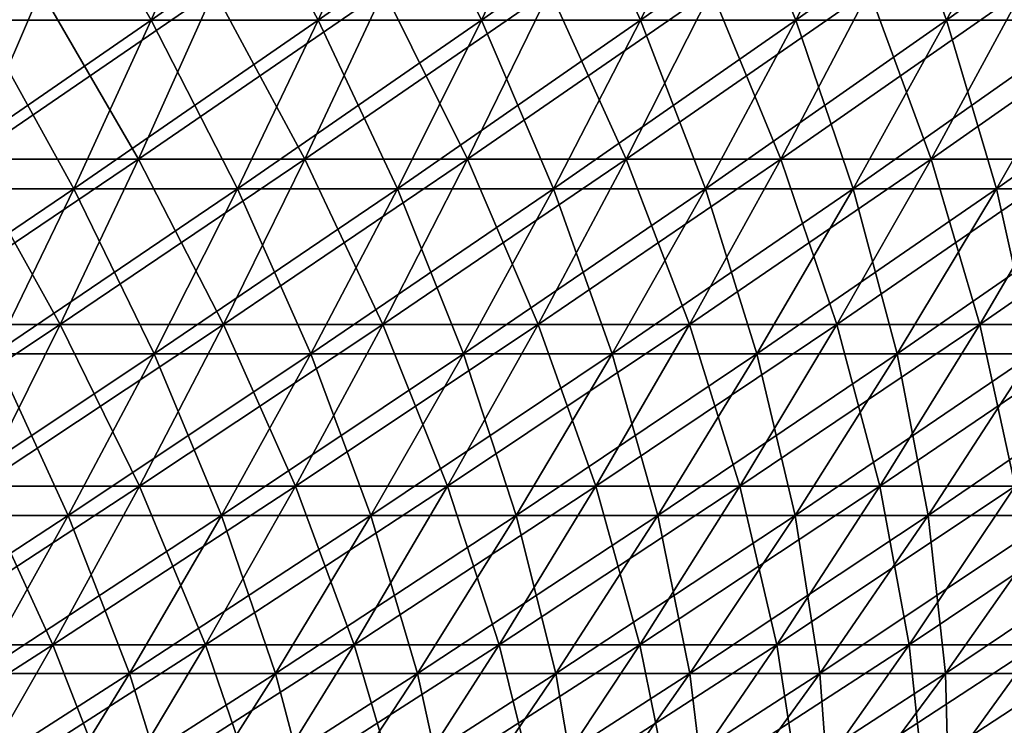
# Model space of a CAD drawing. Header units: millimetres. Extents: x -250 to 250, y 3898 to 4150.
# Tile 464 of 558: x 109 to 138, y 3978 to 3998. Entities that reach past the tile are written whole.
import ezdxf

# ---------------------------------------------------------------- set-up
doc = ezdxf.new("R2010")
doc.units = ezdxf.units.MM
doc.header["$LTSCALE"] = 5.599365
for name, color, linetype in [('2', 7, 'CONTINUOUS'), ('3', 7, 'CONTINUOUS'), ('4', 7, 'CONTINUOUS'), ('5', 7, 'CONTINUOUS')]:
    doc.layers.add(name, color=color, linetype=linetype)

msp = doc.modelspace()

# ---------------------------------------------------------------- linework, layer by layer
at = {"layer": '2', "color": 251, "linetype": 'Continuous', "true_color": 0x504f50}
for points in [[(107.948, 3994.092, -162.91), (102.88, 3994.092, -166.158), (110.062, 3999.014, -166.101), (107.948, 3994.092, -162.91)], [(110.062, 3999.014, -166.101), (102.88, 3994.092, -166.158), (104.895, 3999.014, -169.412), (110.062, 3999.014, -166.101)], [(112.914, 3994.092, -159.509), (107.948, 3994.092, -162.91), (115.125, 3999.014, -162.633), (112.914, 3994.092, -159.509)], [(115.125, 3999.014, -162.633), (107.948, 3994.092, -162.91), (110.062, 3999.014, -166.101), (115.125, 3999.014, -162.633)], [(117.773, 3994.092, -155.956), (112.914, 3994.092, -159.509), (120.079, 3999.014, -159.01), (117.773, 3994.092, -155.956)], [(120.079, 3999.014, -159.01), (112.914, 3994.092, -159.509), (115.125, 3999.014, -162.633), (120.079, 3999.014, -159.01)], [(122.519, 3994.092, -152.255), (117.773, 3994.092, -155.956), (124.919, 3999.014, -155.237), (122.519, 3994.092, -152.255)], [(124.919, 3999.014, -155.237), (117.773, 3994.092, -155.956), (120.079, 3999.014, -159.01), (124.919, 3999.014, -155.237)], [(127.15, 3994.092, -148.41), (122.519, 3994.092, -152.255), (129.64, 3999.014, -151.317), (127.15, 3994.092, -148.41)], [(129.64, 3999.014, -151.317), (122.519, 3994.092, -152.255), (124.919, 3999.014, -155.237), (129.64, 3999.014, -151.317)], [(131.66, 3994.092, -144.424), (127.15, 3994.092, -148.41), (134.238, 3999.014, -147.253), (131.66, 3994.092, -144.424)], [(134.238, 3999.014, -147.253), (127.15, 3994.092, -148.41), (129.64, 3999.014, -151.317), (134.238, 3999.014, -147.253)], [(136.045, 3994.092, -140.301), (131.66, 3994.092, -144.424), (138.709, 3999.014, -143.049), (136.045, 3994.092, -140.301)], [(138.709, 3999.014, -143.049), (131.66, 3994.092, -144.424), (134.238, 3999.014, -147.253), (138.709, 3999.014, -143.049)], [(140.301, 3994.092, -136.045), (136.045, 3994.092, -140.301), (143.049, 3999.014, -138.709), (140.301, 3994.092, -136.045)], [(143.049, 3999.014, -138.709), (136.045, 3994.092, -140.301), (138.709, 3999.014, -143.049), (143.049, 3999.014, -138.709)], [(110.632, 3989.267, -156.286), (105.767, 3989.267, -159.619), (112.914, 3994.092, -159.509), (110.632, 3989.267, -156.286)], [(112.914, 3994.092, -159.509), (105.767, 3989.267, -159.619), (107.948, 3994.092, -162.91), (112.914, 3994.092, -159.509)], [(115.393, 3989.267, -152.805), (110.632, 3989.267, -156.286), (117.773, 3994.092, -155.956), (115.393, 3989.267, -152.805)], [(117.773, 3994.092, -155.956), (110.632, 3989.267, -156.286), (112.914, 3994.092, -159.509), (117.773, 3994.092, -155.956)], [(120.044, 3989.267, -149.179), (115.393, 3989.267, -152.805), (122.519, 3994.092, -152.255), (120.044, 3989.267, -149.179)], [(122.519, 3994.092, -152.255), (115.393, 3989.267, -152.805), (117.773, 3994.092, -155.956), (122.519, 3994.092, -152.255)], [(124.581, 3989.267, -145.411), (120.044, 3989.267, -149.179), (127.15, 3994.092, -148.41), (124.581, 3989.267, -145.411)], [(127.15, 3994.092, -148.41), (120.044, 3989.267, -149.179), (122.519, 3994.092, -152.255), (127.15, 3994.092, -148.41)], [(129, 3989.267, -141.506), (124.581, 3989.267, -145.411), (131.66, 3994.092, -144.424), (129, 3989.267, -141.506)], [(131.66, 3994.092, -144.424), (124.581, 3989.267, -145.411), (127.15, 3994.092, -148.41), (131.66, 3994.092, -144.424)], [(133.296, 3989.267, -137.466), (129, 3989.267, -141.506), (136.045, 3994.092, -140.301), (133.296, 3989.267, -137.466)], [(136.045, 3994.092, -140.301), (129, 3989.267, -141.506), (131.66, 3994.092, -144.424), (136.045, 3994.092, -140.301)], [(137.466, 3989.267, -133.296), (133.296, 3989.267, -137.466), (140.301, 3994.092, -136.045), (137.466, 3989.267, -133.296)], [(140.301, 3994.092, -136.045), (133.296, 3989.267, -137.466), (136.045, 3994.092, -140.301), (140.301, 3994.092, -136.045)], [(141.506, 3989.267, -129), (137.466, 3989.267, -133.296), (144.424, 3994.092, -131.66), (141.506, 3989.267, -129)], [(144.424, 3994.092, -131.66), (137.466, 3989.267, -133.296), (140.301, 3994.092, -136.045), (144.424, 3994.092, -131.66)], [(108.282, 3984.542, -152.966), (103.52, 3984.542, -156.228), (110.632, 3989.267, -156.286), (108.282, 3984.542, -152.966)], [(110.632, 3989.267, -156.286), (103.52, 3984.542, -156.228), (105.767, 3989.267, -159.619), (110.632, 3989.267, -156.286)], [(112.941, 3984.542, -149.559), (108.282, 3984.542, -152.966), (115.393, 3989.267, -152.805), (112.941, 3984.542, -149.559)], [(115.393, 3989.267, -152.805), (108.282, 3984.542, -152.966), (110.632, 3989.267, -156.286), (115.393, 3989.267, -152.805)], [(117.493, 3984.542, -146.01), (112.941, 3984.542, -149.559), (120.044, 3989.267, -149.179), (117.493, 3984.542, -146.01)], [(120.044, 3989.267, -149.179), (112.941, 3984.542, -149.559), (115.393, 3989.267, -152.805), (120.044, 3989.267, -149.179)], [(121.934, 3984.542, -142.322), (117.493, 3984.542, -146.01), (124.581, 3989.267, -145.411), (121.934, 3984.542, -142.322)], [(124.581, 3989.267, -145.411), (117.493, 3984.542, -146.01), (120.044, 3989.267, -149.179), (124.581, 3989.267, -145.411)], [(126.259, 3984.542, -138.5), (121.934, 3984.542, -142.322), (129, 3989.267, -141.506), (126.259, 3984.542, -138.5)], [(129, 3989.267, -141.506), (121.934, 3984.542, -142.322), (124.581, 3989.267, -145.411), (129, 3989.267, -141.506)], [(130.464, 3984.542, -134.546), (126.259, 3984.542, -138.5), (133.296, 3989.267, -137.466), (130.464, 3984.542, -134.546)], [(133.296, 3989.267, -137.466), (126.259, 3984.542, -138.5), (129, 3989.267, -141.506), (133.296, 3989.267, -137.466)], [(134.546, 3984.542, -130.464), (130.464, 3984.542, -134.546), (137.466, 3989.267, -133.296), (134.546, 3984.542, -130.464)], [(137.466, 3989.267, -133.296), (130.464, 3984.542, -134.546), (133.296, 3989.267, -137.466), (137.466, 3989.267, -133.296)], [(138.5, 3984.542, -126.259), (134.546, 3984.542, -130.464), (141.506, 3989.267, -129), (138.5, 3984.542, -126.259)], [(141.506, 3989.267, -129), (134.546, 3984.542, -130.464), (137.466, 3989.267, -133.296), (141.506, 3989.267, -129)], [(110.42, 3979.919, -146.219), (105.864, 3979.919, -149.55), (112.941, 3984.542, -149.559), (110.42, 3979.919, -146.219)], [(112.941, 3984.542, -149.559), (105.864, 3979.919, -149.55), (108.282, 3984.542, -152.966), (112.941, 3984.542, -149.559)], [(114.87, 3979.919, -142.749), (110.42, 3979.919, -146.219), (117.493, 3984.542, -146.01), (114.87, 3979.919, -142.749)], [(117.493, 3984.542, -146.01), (110.42, 3979.919, -146.219), (112.941, 3984.542, -149.559), (117.493, 3984.542, -146.01)], [(119.212, 3979.919, -139.144), (114.87, 3979.919, -142.749), (121.934, 3984.542, -142.322), (119.212, 3979.919, -139.144)], [(121.934, 3984.542, -142.322), (114.87, 3979.919, -142.749), (117.493, 3984.542, -146.01), (121.934, 3984.542, -142.322)], [(123.44, 3979.919, -135.407), (119.212, 3979.919, -139.144), (126.259, 3984.542, -138.5), (123.44, 3979.919, -135.407)], [(126.259, 3984.542, -138.5), (119.212, 3979.919, -139.144), (121.934, 3984.542, -142.322), (126.259, 3984.542, -138.5)], [(127.551, 3979.919, -131.542), (123.44, 3979.919, -135.407), (130.464, 3984.542, -134.546), (127.551, 3979.919, -131.542)], [(130.464, 3984.542, -134.546), (123.44, 3979.919, -135.407), (126.259, 3984.542, -138.5), (130.464, 3984.542, -134.546)], [(131.542, 3979.919, -127.551), (127.551, 3979.919, -131.542), (134.546, 3984.542, -130.464), (131.542, 3979.919, -127.551)], [(134.546, 3984.542, -130.464), (127.551, 3979.919, -131.542), (130.464, 3984.542, -134.546), (134.546, 3984.542, -130.464)], [(135.407, 3979.919, -123.44), (131.542, 3979.919, -127.551), (138.5, 3984.542, -126.259), (135.407, 3979.919, -123.44)], [(138.5, 3984.542, -126.259), (131.542, 3979.919, -127.551), (134.546, 3984.542, -130.464), (138.5, 3984.542, -126.259)], [(139.144, 3979.919, -119.212), (135.407, 3979.919, -123.44), (142.322, 3984.542, -121.934), (139.144, 3979.919, -119.212)], [(142.322, 3984.542, -121.934), (135.407, 3979.919, -123.44), (138.5, 3984.542, -126.259), (142.322, 3984.542, -121.934)], [(107.829, 3975.403, -142.789), (103.381, 3975.403, -146.042), (110.42, 3979.919, -146.219), (107.829, 3975.403, -142.789)], [(110.42, 3979.919, -146.219), (103.381, 3975.403, -146.042), (105.864, 3979.919, -149.55), (110.42, 3979.919, -146.219)], [(112.175, 3975.403, -139.401), (107.829, 3975.403, -142.789), (114.87, 3979.919, -142.749), (112.175, 3975.403, -139.401)], [(114.87, 3979.919, -142.749), (107.829, 3975.403, -142.789), (110.42, 3979.919, -146.219), (114.87, 3979.919, -142.749)], [(116.415, 3975.403, -135.88), (112.175, 3975.403, -139.401), (119.212, 3979.919, -139.144), (116.415, 3975.403, -135.88)], [(119.212, 3979.919, -139.144), (112.175, 3975.403, -139.401), (114.87, 3979.919, -142.749), (119.212, 3979.919, -139.144)], [(120.544, 3975.403, -132.231), (116.415, 3975.403, -135.88), (123.44, 3979.919, -135.407), (120.544, 3975.403, -132.231)], [(123.44, 3979.919, -135.407), (116.415, 3975.403, -135.88), (119.212, 3979.919, -139.144), (123.44, 3979.919, -135.407)], [(124.559, 3975.403, -128.456), (120.544, 3975.403, -132.231), (127.551, 3979.919, -131.542), (124.559, 3975.403, -128.456)], [(127.551, 3979.919, -131.542), (120.544, 3975.403, -132.231), (123.44, 3979.919, -135.407), (127.551, 3979.919, -131.542)], [(128.456, 3975.403, -124.559), (124.559, 3975.403, -128.456), (131.542, 3979.919, -127.551), (128.456, 3975.403, -124.559)], [(131.542, 3979.919, -127.551), (124.559, 3975.403, -128.456), (127.551, 3979.919, -131.542), (131.542, 3979.919, -127.551)], [(132.231, 3975.403, -120.544), (128.456, 3975.403, -124.559), (135.407, 3979.919, -123.44), (132.231, 3975.403, -120.544)], [(135.407, 3979.919, -123.44), (128.456, 3975.403, -124.559), (131.542, 3979.919, -127.551), (135.407, 3979.919, -123.44)], [(135.88, 3975.403, -116.415), (132.231, 3975.403, -120.544), (139.144, 3979.919, -119.212), (135.88, 3975.403, -116.415)], [(139.144, 3979.919, -119.212), (132.231, 3975.403, -120.544), (135.407, 3979.919, -123.44), (139.144, 3979.919, -119.212)], [(139.401, 3975.403, -112.175), (135.88, 3975.403, -116.415), (142.749, 3979.919, -114.87), (139.401, 3975.403, -112.175)], [(142.749, 3979.919, -114.87), (135.88, 3975.403, -116.415), (139.144, 3979.919, -119.212), (142.749, 3979.919, -114.87)]]:
    msp.add_3dface(points, dxfattribs=at)
at = {"layer": '3', "color": 251, "linetype": 'Continuous', "true_color": 0x504f50}
for points in [[(104.895, 3999.014, 169.412), (107.948, 3994.092, 162.91), (110.062, 3999.014, 166.101), (104.895, 3999.014, 169.412)], [(107.948, 3994.092, 162.91), (112.914, 3994.092, 159.509), (110.062, 3999.014, 166.101), (107.948, 3994.092, 162.91)], [(110.062, 3999.014, 166.101), (112.914, 3994.092, 159.509), (115.125, 3999.014, 162.633), (110.062, 3999.014, 166.101)], [(112.914, 3994.092, 159.509), (117.773, 3994.092, 155.956), (115.125, 3999.014, 162.633), (112.914, 3994.092, 159.509)], [(115.125, 3999.014, 162.633), (117.773, 3994.092, 155.956), (120.079, 3999.014, 159.01), (115.125, 3999.014, 162.633)], [(117.773, 3994.092, 155.956), (122.519, 3994.092, 152.255), (120.079, 3999.014, 159.01), (117.773, 3994.092, 155.956)], [(120.079, 3999.014, 159.01), (122.519, 3994.092, 152.255), (124.919, 3999.014, 155.237), (120.079, 3999.014, 159.01)], [(122.519, 3994.092, 152.255), (127.15, 3994.092, 148.41), (124.919, 3999.014, 155.237), (122.519, 3994.092, 152.255)], [(124.919, 3999.014, 155.237), (127.15, 3994.092, 148.41), (129.64, 3999.014, 151.317), (124.919, 3999.014, 155.237)], [(127.15, 3994.092, 148.41), (131.66, 3994.092, 144.424), (129.64, 3999.014, 151.317), (127.15, 3994.092, 148.41)], [(129.64, 3999.014, 151.317), (131.66, 3994.092, 144.424), (134.238, 3999.014, 147.253), (129.64, 3999.014, 151.317)], [(131.66, 3994.092, 144.424), (136.045, 3994.092, 140.301), (134.238, 3999.014, 147.253), (131.66, 3994.092, 144.424)], [(134.238, 3999.014, 147.253), (136.045, 3994.092, 140.301), (138.709, 3999.014, 143.049), (134.238, 3999.014, 147.253)], [(136.045, 3994.092, 140.301), (140.301, 3994.092, 136.045), (138.709, 3999.014, 143.049), (136.045, 3994.092, 140.301)], [(105.767, 3989.267, 159.619), (110.632, 3989.267, 156.286), (107.948, 3994.092, 162.91), (105.767, 3989.267, 159.619)], [(107.948, 3994.092, 162.91), (110.632, 3989.267, 156.286), (112.914, 3994.092, 159.509), (107.948, 3994.092, 162.91)], [(110.632, 3989.267, 156.286), (115.393, 3989.267, 152.805), (112.914, 3994.092, 159.509), (110.632, 3989.267, 156.286)], [(112.914, 3994.092, 159.509), (115.393, 3989.267, 152.805), (117.773, 3994.092, 155.956), (112.914, 3994.092, 159.509)], [(115.393, 3989.267, 152.805), (120.044, 3989.267, 149.179), (117.773, 3994.092, 155.956), (115.393, 3989.267, 152.805)], [(117.773, 3994.092, 155.956), (120.044, 3989.267, 149.179), (122.519, 3994.092, 152.255), (117.773, 3994.092, 155.956)], [(120.044, 3989.267, 149.179), (124.581, 3989.267, 145.411), (122.519, 3994.092, 152.255), (120.044, 3989.267, 149.179)], [(122.519, 3994.092, 152.255), (124.581, 3989.267, 145.411), (127.15, 3994.092, 148.41), (122.519, 3994.092, 152.255)], [(124.581, 3989.267, 145.411), (129, 3989.267, 141.506), (127.15, 3994.092, 148.41), (124.581, 3989.267, 145.411)], [(127.15, 3994.092, 148.41), (129, 3989.267, 141.506), (131.66, 3994.092, 144.424), (127.15, 3994.092, 148.41)], [(129, 3989.267, 141.506), (133.296, 3989.267, 137.466), (131.66, 3994.092, 144.424), (129, 3989.267, 141.506)], [(131.66, 3994.092, 144.424), (133.296, 3989.267, 137.466), (136.045, 3994.092, 140.301), (131.66, 3994.092, 144.424)], [(133.296, 3989.267, 137.466), (137.466, 3989.267, 133.296), (136.045, 3994.092, 140.301), (133.296, 3989.267, 137.466)], [(136.045, 3994.092, 140.301), (137.466, 3989.267, 133.296), (140.301, 3994.092, 136.045), (136.045, 3994.092, 140.301)], [(137.466, 3989.267, 133.296), (141.506, 3989.267, 129), (140.301, 3994.092, 136.045), (137.466, 3989.267, 133.296)], [(105.767, 3989.267, 159.619), (108.282, 3984.542, 152.966), (110.632, 3989.267, 156.286), (105.767, 3989.267, 159.619)], [(108.282, 3984.542, 152.966), (112.941, 3984.542, 149.559), (110.632, 3989.267, 156.286), (108.282, 3984.542, 152.966)], [(110.632, 3989.267, 156.286), (112.941, 3984.542, 149.559), (115.393, 3989.267, 152.805), (110.632, 3989.267, 156.286)], [(112.941, 3984.542, 149.559), (117.493, 3984.542, 146.01), (115.393, 3989.267, 152.805), (112.941, 3984.542, 149.559)], [(115.393, 3989.267, 152.805), (117.493, 3984.542, 146.01), (120.044, 3989.267, 149.179), (115.393, 3989.267, 152.805)], [(117.493, 3984.542, 146.01), (121.934, 3984.542, 142.322), (120.044, 3989.267, 149.179), (117.493, 3984.542, 146.01)], [(120.044, 3989.267, 149.179), (121.934, 3984.542, 142.322), (124.581, 3989.267, 145.411), (120.044, 3989.267, 149.179)], [(121.934, 3984.542, 142.322), (126.259, 3984.542, 138.5), (124.581, 3989.267, 145.411), (121.934, 3984.542, 142.322)], [(124.581, 3989.267, 145.411), (126.259, 3984.542, 138.5), (129, 3989.267, 141.506), (124.581, 3989.267, 145.411)], [(126.259, 3984.542, 138.5), (130.464, 3984.542, 134.546), (129, 3989.267, 141.506), (126.259, 3984.542, 138.5)], [(129, 3989.267, 141.506), (130.464, 3984.542, 134.546), (133.296, 3989.267, 137.466), (129, 3989.267, 141.506)], [(130.464, 3984.542, 134.546), (134.546, 3984.542, 130.464), (133.296, 3989.267, 137.466), (130.464, 3984.542, 134.546)], [(133.296, 3989.267, 137.466), (134.546, 3984.542, 130.464), (137.466, 3989.267, 133.296), (133.296, 3989.267, 137.466)], [(134.546, 3984.542, 130.464), (138.5, 3984.542, 126.259), (137.466, 3989.267, 133.296), (134.546, 3984.542, 130.464)], [(137.466, 3989.267, 133.296), (138.5, 3984.542, 126.259), (141.506, 3989.267, 129), (137.466, 3989.267, 133.296)], [(105.864, 3979.919, 149.55), (110.42, 3979.919, 146.219), (108.282, 3984.542, 152.966), (105.864, 3979.919, 149.55)], [(108.282, 3984.542, 152.966), (110.42, 3979.919, 146.219), (112.941, 3984.542, 149.559), (108.282, 3984.542, 152.966)], [(110.42, 3979.919, 146.219), (114.87, 3979.919, 142.749), (112.941, 3984.542, 149.559), (110.42, 3979.919, 146.219)], [(112.941, 3984.542, 149.559), (114.87, 3979.919, 142.749), (117.493, 3984.542, 146.01), (112.941, 3984.542, 149.559)], [(114.87, 3979.919, 142.749), (119.212, 3979.919, 139.144), (117.493, 3984.542, 146.01), (114.87, 3979.919, 142.749)], [(117.493, 3984.542, 146.01), (119.212, 3979.919, 139.144), (121.934, 3984.542, 142.322), (117.493, 3984.542, 146.01)], [(119.212, 3979.919, 139.144), (123.44, 3979.919, 135.407), (121.934, 3984.542, 142.322), (119.212, 3979.919, 139.144)], [(121.934, 3984.542, 142.322), (123.44, 3979.919, 135.407), (126.259, 3984.542, 138.5), (121.934, 3984.542, 142.322)], [(123.44, 3979.919, 135.407), (127.551, 3979.919, 131.542), (126.259, 3984.542, 138.5), (123.44, 3979.919, 135.407)], [(126.259, 3984.542, 138.5), (127.551, 3979.919, 131.542), (130.464, 3984.542, 134.546), (126.259, 3984.542, 138.5)], [(127.551, 3979.919, 131.542), (131.542, 3979.919, 127.551), (130.464, 3984.542, 134.546), (127.551, 3979.919, 131.542)], [(130.464, 3984.542, 134.546), (131.542, 3979.919, 127.551), (134.546, 3984.542, 130.464), (130.464, 3984.542, 134.546)], [(131.542, 3979.919, 127.551), (135.407, 3979.919, 123.44), (134.546, 3984.542, 130.464), (131.542, 3979.919, 127.551)], [(134.546, 3984.542, 130.464), (135.407, 3979.919, 123.44), (138.5, 3984.542, 126.259), (134.546, 3984.542, 130.464)], [(135.407, 3979.919, 123.44), (139.144, 3979.919, 119.212), (138.5, 3984.542, 126.259), (135.407, 3979.919, 123.44)], [(105.864, 3979.919, 149.55), (107.829, 3975.403, 142.789), (110.42, 3979.919, 146.219), (105.864, 3979.919, 149.55)], [(107.829, 3975.403, 142.789), (112.175, 3975.403, 139.401), (110.42, 3979.919, 146.219), (107.829, 3975.403, 142.789)], [(110.42, 3979.919, 146.219), (112.175, 3975.403, 139.401), (114.87, 3979.919, 142.749), (110.42, 3979.919, 146.219)], [(112.175, 3975.403, 139.401), (116.415, 3975.403, 135.88), (114.87, 3979.919, 142.749), (112.175, 3975.403, 139.401)], [(114.87, 3979.919, 142.749), (116.415, 3975.403, 135.88), (119.212, 3979.919, 139.144), (114.87, 3979.919, 142.749)], [(116.415, 3975.403, 135.88), (120.544, 3975.403, 132.231), (119.212, 3979.919, 139.144), (116.415, 3975.403, 135.88)], [(119.212, 3979.919, 139.144), (120.544, 3975.403, 132.231), (123.44, 3979.919, 135.407), (119.212, 3979.919, 139.144)], [(120.544, 3975.403, 132.231), (124.559, 3975.403, 128.456), (123.44, 3979.919, 135.407), (120.544, 3975.403, 132.231)], [(123.44, 3979.919, 135.407), (124.559, 3975.403, 128.456), (127.551, 3979.919, 131.542), (123.44, 3979.919, 135.407)], [(124.559, 3975.403, 128.456), (128.456, 3975.403, 124.559), (127.551, 3979.919, 131.542), (124.559, 3975.403, 128.456)], [(127.551, 3979.919, 131.542), (128.456, 3975.403, 124.559), (131.542, 3979.919, 127.551), (127.551, 3979.919, 131.542)], [(128.456, 3975.403, 124.559), (132.231, 3975.403, 120.544), (131.542, 3979.919, 127.551), (128.456, 3975.403, 124.559)], [(131.542, 3979.919, 127.551), (132.231, 3975.403, 120.544), (135.407, 3979.919, 123.44), (131.542, 3979.919, 127.551)], [(132.231, 3975.403, 120.544), (135.88, 3975.403, 116.415), (135.407, 3979.919, 123.44), (132.231, 3975.403, 120.544)], [(135.407, 3979.919, 123.44), (135.88, 3975.403, 116.415), (139.144, 3979.919, 119.212), (135.407, 3979.919, 123.44)], [(135.88, 3975.403, 116.415), (139.401, 3975.403, 112.175), (139.144, 3979.919, 119.212), (135.88, 3975.403, 116.415)]]:
    msp.add_3dface(points, dxfattribs=at)
at = {"layer": '4', "color": 155, "linetype": 'Continuous', "true_color": 0x4a708c}
for points in [[(108.304, 3998.147, 163.447), (103.219, 3998.147, 166.705), (110.395, 4003.165, 166.603), (108.304, 3998.147, 163.447)], [(110.395, 4003.165, 166.603), (103.219, 3998.147, 166.705), (105.212, 4003.165, 169.923), (110.395, 4003.165, 166.603)], [(113.286, 3998.147, 160.034), (108.304, 3998.147, 163.447), (115.473, 4003.165, 163.124), (113.286, 3998.147, 160.034)], [(115.473, 4003.165, 163.124), (108.304, 3998.147, 163.447), (110.395, 4003.165, 166.603), (115.473, 4003.165, 163.124)], [(118.16, 3998.147, 156.47), (113.286, 3998.147, 160.034), (120.442, 4003.165, 159.491), (118.16, 3998.147, 156.47)], [(120.442, 4003.165, 159.491), (113.286, 3998.147, 160.034), (115.473, 4003.165, 163.124), (120.442, 4003.165, 159.491)], [(122.923, 3998.147, 152.757), (118.16, 3998.147, 156.47), (125.296, 4003.165, 155.706), (122.923, 3998.147, 152.757)], [(125.296, 4003.165, 155.706), (118.16, 3998.147, 156.47), (120.442, 4003.165, 159.491), (125.296, 4003.165, 155.706)], [(127.569, 3998.147, 148.899), (122.923, 3998.147, 152.757), (130.032, 4003.165, 151.774), (127.569, 3998.147, 148.899)], [(130.032, 4003.165, 151.774), (122.923, 3998.147, 152.757), (125.296, 4003.165, 155.706), (130.032, 4003.165, 151.774)], [(132.094, 3998.147, 144.9), (127.569, 3998.147, 148.899), (134.644, 4003.165, 147.697), (132.094, 3998.147, 144.9)], [(134.644, 4003.165, 147.697), (127.569, 3998.147, 148.899), (130.032, 4003.165, 151.774), (134.644, 4003.165, 147.697)], [(136.493, 3998.147, 140.763), (132.094, 3998.147, 144.9), (139.128, 4003.165, 143.481), (136.493, 3998.147, 140.763)], [(139.128, 4003.165, 143.481), (132.094, 3998.147, 144.9), (134.644, 4003.165, 147.697), (139.128, 4003.165, 143.481)], [(140.763, 3998.147, 136.493), (136.493, 3998.147, 140.763), (143.481, 4003.165, 139.128), (140.763, 3998.147, 136.493)], [(143.481, 4003.165, 139.128), (136.493, 3998.147, 140.763), (139.128, 4003.165, 143.481), (143.481, 4003.165, 139.128)], [(111.026, 3993.226, 156.842), (106.143, 3993.226, 160.186), (113.286, 3998.147, 160.034), (111.026, 3993.226, 156.842)], [(113.286, 3998.147, 160.034), (106.143, 3993.226, 160.186), (108.304, 3998.147, 163.447), (113.286, 3998.147, 160.034)], [(115.803, 3993.226, 153.348), (111.026, 3993.226, 156.842), (118.16, 3998.147, 156.47), (115.803, 3993.226, 153.348)], [(118.16, 3998.147, 156.47), (111.026, 3993.226, 156.842), (113.286, 3998.147, 160.034), (118.16, 3998.147, 156.47)], [(120.471, 3993.226, 149.709), (115.803, 3993.226, 153.348), (122.923, 3998.147, 152.757), (120.471, 3993.226, 149.709)], [(122.923, 3998.147, 152.757), (115.803, 3993.226, 153.348), (118.16, 3998.147, 156.47), (122.923, 3998.147, 152.757)], [(125.024, 3993.226, 145.928), (120.471, 3993.226, 149.709), (127.569, 3998.147, 148.899), (125.024, 3993.226, 145.928)], [(127.569, 3998.147, 148.899), (120.471, 3993.226, 149.709), (122.923, 3998.147, 152.757), (127.569, 3998.147, 148.899)], [(129.458, 3993.226, 142.009), (125.024, 3993.226, 145.928), (132.094, 3998.147, 144.9), (129.458, 3993.226, 142.009)], [(132.094, 3998.147, 144.9), (125.024, 3993.226, 145.928), (127.569, 3998.147, 148.899), (132.094, 3998.147, 144.9)], [(133.77, 3993.226, 137.955), (129.458, 3993.226, 142.009), (136.493, 3998.147, 140.763), (133.77, 3993.226, 137.955)], [(136.493, 3998.147, 140.763), (129.458, 3993.226, 142.009), (132.094, 3998.147, 144.9), (136.493, 3998.147, 140.763)], [(137.955, 3993.226, 133.77), (133.77, 3993.226, 137.955), (140.763, 3998.147, 136.493), (137.955, 3993.226, 133.77)], [(140.763, 3998.147, 136.493), (133.77, 3993.226, 137.955), (136.493, 3998.147, 140.763), (140.763, 3998.147, 136.493)], [(142.009, 3993.226, 129.458), (137.955, 3993.226, 133.77), (144.9, 3998.147, 132.094), (142.009, 3993.226, 129.458)], [(144.9, 3998.147, 132.094), (137.955, 3993.226, 133.77), (140.763, 3998.147, 136.493), (144.9, 3998.147, 132.094)], [(108.695, 3988.407, 153.548), (103.915, 3988.407, 156.823), (111.026, 3993.226, 156.842), (108.695, 3988.407, 153.548)], [(111.026, 3993.226, 156.842), (103.915, 3988.407, 156.823), (106.143, 3993.226, 160.186), (111.026, 3993.226, 156.842)], [(113.372, 3988.407, 150.128), (108.695, 3988.407, 153.548), (115.803, 3993.226, 153.348), (113.372, 3988.407, 150.128)], [(115.803, 3993.226, 153.348), (108.695, 3988.407, 153.548), (111.026, 3993.226, 156.842), (115.803, 3993.226, 153.348)], [(117.941, 3988.407, 146.566), (113.372, 3988.407, 150.128), (120.471, 3993.226, 149.709), (117.941, 3988.407, 146.566)], [(120.471, 3993.226, 149.709), (113.372, 3988.407, 150.128), (115.803, 3993.226, 153.348), (120.471, 3993.226, 149.709)], [(122.399, 3988.407, 142.864), (117.941, 3988.407, 146.566), (125.024, 3993.226, 145.928), (122.399, 3988.407, 142.864)], [(125.024, 3993.226, 145.928), (117.941, 3988.407, 146.566), (120.471, 3993.226, 149.709), (125.024, 3993.226, 145.928)], [(126.74, 3988.407, 139.027), (122.399, 3988.407, 142.864), (129.458, 3993.226, 142.009), (126.74, 3988.407, 139.027)], [(129.458, 3993.226, 142.009), (122.399, 3988.407, 142.864), (125.024, 3993.226, 145.928), (129.458, 3993.226, 142.009)], [(130.961, 3988.407, 135.058), (126.74, 3988.407, 139.027), (133.77, 3993.226, 137.955), (130.961, 3988.407, 135.058)], [(133.77, 3993.226, 137.955), (126.74, 3988.407, 139.027), (129.458, 3993.226, 142.009), (133.77, 3993.226, 137.955)], [(135.058, 3988.407, 130.961), (130.961, 3988.407, 135.058), (137.955, 3993.226, 133.77), (135.058, 3988.407, 130.961)], [(137.955, 3993.226, 133.77), (130.961, 3988.407, 135.058), (133.77, 3993.226, 137.955), (137.955, 3993.226, 133.77)], [(139.027, 3988.407, 126.74), (135.058, 3988.407, 130.961), (142.009, 3993.226, 129.458), (139.027, 3988.407, 126.74)], [(142.009, 3993.226, 129.458), (135.058, 3988.407, 130.961), (137.955, 3993.226, 133.77), (142.009, 3993.226, 129.458)], [(110.867, 3983.691, 146.812), (106.294, 3983.691, 150.156), (113.372, 3988.407, 150.128), (110.867, 3983.691, 146.812)], [(113.372, 3988.407, 150.128), (106.294, 3983.691, 150.156), (108.695, 3988.407, 153.548), (113.372, 3988.407, 150.128)], [(115.336, 3983.691, 143.328), (110.867, 3983.691, 146.812), (117.941, 3988.407, 146.566), (115.336, 3983.691, 143.328)], [(117.941, 3988.407, 146.566), (110.867, 3983.691, 146.812), (113.372, 3988.407, 150.128), (117.941, 3988.407, 146.566)], [(119.695, 3983.691, 139.708), (115.336, 3983.691, 143.328), (122.399, 3988.407, 142.864), (119.695, 3983.691, 139.708)], [(122.399, 3988.407, 142.864), (115.336, 3983.691, 143.328), (117.941, 3988.407, 146.566), (122.399, 3988.407, 142.864)], [(123.94, 3983.691, 135.956), (119.695, 3983.691, 139.708), (126.74, 3988.407, 139.027), (123.94, 3983.691, 135.956)], [(126.74, 3988.407, 139.027), (119.695, 3983.691, 139.708), (122.399, 3988.407, 142.864), (126.74, 3988.407, 139.027)], [(128.068, 3983.691, 132.075), (123.94, 3983.691, 135.956), (130.961, 3988.407, 135.058), (128.068, 3983.691, 132.075)], [(130.961, 3988.407, 135.058), (123.94, 3983.691, 135.956), (126.74, 3988.407, 139.027), (130.961, 3988.407, 135.058)], [(132.075, 3983.691, 128.068), (128.068, 3983.691, 132.075), (135.058, 3988.407, 130.961), (132.075, 3983.691, 128.068)], [(135.058, 3988.407, 130.961), (128.068, 3983.691, 132.075), (130.961, 3988.407, 135.058), (135.058, 3988.407, 130.961)], [(135.956, 3983.691, 123.94), (132.075, 3983.691, 128.068), (139.027, 3988.407, 126.74), (135.956, 3983.691, 123.94)], [(139.027, 3988.407, 126.74), (132.075, 3983.691, 128.068), (135.058, 3988.407, 130.961), (139.027, 3988.407, 126.74)], [(139.708, 3983.691, 119.695), (135.956, 3983.691, 123.94), (142.864, 3988.407, 122.399), (139.708, 3983.691, 119.695)], [(142.864, 3988.407, 122.399), (135.956, 3983.691, 123.94), (139.027, 3988.407, 126.74), (142.864, 3988.407, 122.399)], [(108.292, 3979.082, 143.401), (103.824, 3979.082, 146.668), (110.867, 3983.691, 146.812), (108.292, 3979.082, 143.401)], [(110.867, 3983.691, 146.812), (103.824, 3979.082, 146.668), (106.294, 3983.691, 150.156), (110.867, 3983.691, 146.812)], [(112.656, 3979.082, 139.998), (108.292, 3979.082, 143.401), (115.336, 3983.691, 143.328), (112.656, 3979.082, 139.998)], [(115.336, 3983.691, 143.328), (108.292, 3979.082, 143.401), (110.867, 3983.691, 146.812), (115.336, 3983.691, 143.328)], [(116.914, 3979.082, 136.463), (112.656, 3979.082, 139.998), (119.695, 3983.691, 139.708), (116.914, 3979.082, 136.463)], [(119.695, 3983.691, 139.708), (112.656, 3979.082, 139.998), (115.336, 3983.691, 143.328), (119.695, 3983.691, 139.708)], [(121.061, 3979.082, 132.798), (116.914, 3979.082, 136.463), (123.94, 3983.691, 135.956), (121.061, 3979.082, 132.798)], [(123.94, 3983.691, 135.956), (116.914, 3979.082, 136.463), (119.695, 3983.691, 139.708), (123.94, 3983.691, 135.956)], [(125.093, 3979.082, 129.007), (121.061, 3979.082, 132.798), (128.068, 3983.691, 132.075), (125.093, 3979.082, 129.007)], [(128.068, 3983.691, 132.075), (121.061, 3979.082, 132.798), (123.94, 3983.691, 135.956), (128.068, 3983.691, 132.075)], [(129.007, 3979.082, 125.093), (125.093, 3979.082, 129.007), (132.075, 3983.691, 128.068), (129.007, 3979.082, 125.093)], [(132.075, 3983.691, 128.068), (125.093, 3979.082, 129.007), (128.068, 3983.691, 132.075), (132.075, 3983.691, 128.068)], [(132.798, 3979.082, 121.061), (129.007, 3979.082, 125.093), (135.956, 3983.691, 123.94), (132.798, 3979.082, 121.061)], [(135.956, 3983.691, 123.94), (129.007, 3979.082, 125.093), (132.075, 3983.691, 128.068), (135.956, 3983.691, 123.94)], [(136.463, 3979.082, 116.914), (132.798, 3979.082, 121.061), (139.708, 3983.691, 119.695), (136.463, 3979.082, 116.914)], [(139.708, 3983.691, 119.695), (132.798, 3979.082, 121.061), (135.956, 3983.691, 123.94), (139.708, 3983.691, 119.695)], [(139.998, 3979.082, 112.656), (136.463, 3979.082, 116.914), (143.328, 3983.691, 115.336), (139.998, 3979.082, 112.656)], [(143.328, 3983.691, 115.336), (136.463, 3979.082, 116.914), (139.708, 3983.691, 119.695), (143.328, 3983.691, 115.336)], [(109.904, 3974.582, 136.579), (105.646, 3974.582, 139.898), (112.656, 3979.082, 139.998), (109.904, 3974.582, 136.579)], [(112.656, 3979.082, 139.998), (105.646, 3974.582, 139.898), (108.292, 3979.082, 143.401), (112.656, 3979.082, 139.998)], [(114.058, 3974.582, 133.129), (109.904, 3974.582, 136.579), (116.914, 3979.082, 136.463), (114.058, 3974.582, 133.129)], [(116.914, 3979.082, 136.463), (109.904, 3974.582, 136.579), (112.656, 3979.082, 139.998), (116.914, 3979.082, 136.463)], [(118.104, 3974.582, 129.554), (114.058, 3974.582, 133.129), (121.061, 3979.082, 132.798), (118.104, 3974.582, 129.554)], [(121.061, 3979.082, 132.798), (114.058, 3974.582, 133.129), (116.914, 3979.082, 136.463), (121.061, 3979.082, 132.798)], [(122.037, 3974.582, 125.855), (118.104, 3974.582, 129.554), (125.093, 3979.082, 129.007), (122.037, 3974.582, 125.855)], [(125.093, 3979.082, 129.007), (118.104, 3974.582, 129.554), (121.061, 3979.082, 132.798), (125.093, 3979.082, 129.007)], [(125.855, 3974.582, 122.037), (122.037, 3974.582, 125.855), (129.007, 3979.082, 125.093), (125.855, 3974.582, 122.037)], [(129.007, 3979.082, 125.093), (122.037, 3974.582, 125.855), (125.093, 3979.082, 129.007), (129.007, 3979.082, 125.093)], [(129.554, 3974.582, 118.104), (125.855, 3974.582, 122.037), (132.798, 3979.082, 121.061), (129.554, 3974.582, 118.104)], [(132.798, 3979.082, 121.061), (125.855, 3974.582, 122.037), (129.007, 3979.082, 125.093), (132.798, 3979.082, 121.061)], [(133.129, 3974.582, 114.058), (129.554, 3974.582, 118.104), (136.463, 3979.082, 116.914), (133.129, 3974.582, 114.058)], [(136.463, 3979.082, 116.914), (129.554, 3974.582, 118.104), (132.798, 3979.082, 121.061), (136.463, 3979.082, 116.914)], [(136.579, 3974.582, 109.904), (133.129, 3974.582, 114.058), (139.998, 3979.082, 112.656), (136.579, 3974.582, 109.904)], [(139.998, 3979.082, 112.656), (133.129, 3974.582, 114.058), (136.463, 3979.082, 116.914), (139.998, 3979.082, 112.656)], [(139.898, 3974.582, 105.646), (136.579, 3974.582, 109.904), (143.401, 3979.082, 108.292), (139.898, 3974.582, 105.646)], [(143.401, 3979.082, 108.292), (136.579, 3974.582, 109.904), (139.998, 3979.082, 112.656), (143.401, 3979.082, 108.292)]]:
    msp.add_3dface(points, dxfattribs=at)
at = {"layer": '5', "color": 155, "linetype": 'Continuous', "true_color": 0x4a708c}
for points in [[(105.212, 4003.165, -169.923), (108.304, 3998.147, -163.447), (110.395, 4003.165, -166.603), (105.212, 4003.165, -169.923)], [(108.304, 3998.147, -163.447), (113.286, 3998.147, -160.034), (110.395, 4003.165, -166.603), (108.304, 3998.147, -163.447)], [(110.395, 4003.165, -166.603), (113.286, 3998.147, -160.034), (115.473, 4003.165, -163.124), (110.395, 4003.165, -166.603)], [(113.286, 3998.147, -160.034), (118.16, 3998.147, -156.47), (115.473, 4003.165, -163.124), (113.286, 3998.147, -160.034)], [(115.473, 4003.165, -163.124), (118.16, 3998.147, -156.47), (120.442, 4003.165, -159.491), (115.473, 4003.165, -163.124)], [(118.16, 3998.147, -156.47), (122.923, 3998.147, -152.757), (120.442, 4003.165, -159.491), (118.16, 3998.147, -156.47)], [(120.442, 4003.165, -159.491), (122.923, 3998.147, -152.757), (125.296, 4003.165, -155.706), (120.442, 4003.165, -159.491)], [(122.923, 3998.147, -152.757), (127.569, 3998.147, -148.899), (125.296, 4003.165, -155.706), (122.923, 3998.147, -152.757)], [(125.296, 4003.165, -155.706), (127.569, 3998.147, -148.899), (130.032, 4003.165, -151.774), (125.296, 4003.165, -155.706)], [(127.569, 3998.147, -148.899), (132.094, 3998.147, -144.9), (130.032, 4003.165, -151.774), (127.569, 3998.147, -148.899)], [(130.032, 4003.165, -151.774), (132.094, 3998.147, -144.9), (134.644, 4003.165, -147.697), (130.032, 4003.165, -151.774)], [(132.094, 3998.147, -144.9), (136.493, 3998.147, -140.763), (134.644, 4003.165, -147.697), (132.094, 3998.147, -144.9)], [(134.644, 4003.165, -147.697), (136.493, 3998.147, -140.763), (139.128, 4003.165, -143.481), (134.644, 4003.165, -147.697)], [(136.493, 3998.147, -140.763), (140.763, 3998.147, -136.493), (139.128, 4003.165, -143.481), (136.493, 3998.147, -140.763)], [(106.143, 3993.226, -160.186), (111.026, 3993.226, -156.842), (108.304, 3998.147, -163.447), (106.143, 3993.226, -160.186)], [(108.304, 3998.147, -163.447), (111.026, 3993.226, -156.842), (113.286, 3998.147, -160.034), (108.304, 3998.147, -163.447)], [(111.026, 3993.226, -156.842), (115.803, 3993.226, -153.348), (113.286, 3998.147, -160.034), (111.026, 3993.226, -156.842)], [(113.286, 3998.147, -160.034), (115.803, 3993.226, -153.348), (118.16, 3998.147, -156.47), (113.286, 3998.147, -160.034)], [(115.803, 3993.226, -153.348), (120.471, 3993.226, -149.709), (118.16, 3998.147, -156.47), (115.803, 3993.226, -153.348)], [(118.16, 3998.147, -156.47), (120.471, 3993.226, -149.709), (122.923, 3998.147, -152.757), (118.16, 3998.147, -156.47)], [(120.471, 3993.226, -149.709), (125.024, 3993.226, -145.928), (122.923, 3998.147, -152.757), (120.471, 3993.226, -149.709)], [(122.923, 3998.147, -152.757), (125.024, 3993.226, -145.928), (127.569, 3998.147, -148.899), (122.923, 3998.147, -152.757)], [(125.024, 3993.226, -145.928), (129.458, 3993.226, -142.009), (127.569, 3998.147, -148.899), (125.024, 3993.226, -145.928)], [(127.569, 3998.147, -148.899), (129.458, 3993.226, -142.009), (132.094, 3998.147, -144.9), (127.569, 3998.147, -148.899)], [(129.458, 3993.226, -142.009), (133.77, 3993.226, -137.955), (132.094, 3998.147, -144.9), (129.458, 3993.226, -142.009)], [(132.094, 3998.147, -144.9), (133.77, 3993.226, -137.955), (136.493, 3998.147, -140.763), (132.094, 3998.147, -144.9)], [(133.77, 3993.226, -137.955), (137.955, 3993.226, -133.77), (136.493, 3998.147, -140.763), (133.77, 3993.226, -137.955)], [(136.493, 3998.147, -140.763), (137.955, 3993.226, -133.77), (140.763, 3998.147, -136.493), (136.493, 3998.147, -140.763)], [(137.955, 3993.226, -133.77), (142.009, 3993.226, -129.458), (140.763, 3998.147, -136.493), (137.955, 3993.226, -133.77)], [(106.143, 3993.226, -160.186), (108.695, 3988.407, -153.548), (111.026, 3993.226, -156.842), (106.143, 3993.226, -160.186)], [(108.695, 3988.407, -153.548), (113.372, 3988.407, -150.128), (111.026, 3993.226, -156.842), (108.695, 3988.407, -153.548)], [(111.026, 3993.226, -156.842), (113.372, 3988.407, -150.128), (115.803, 3993.226, -153.348), (111.026, 3993.226, -156.842)], [(113.372, 3988.407, -150.128), (117.941, 3988.407, -146.566), (115.803, 3993.226, -153.348), (113.372, 3988.407, -150.128)], [(115.803, 3993.226, -153.348), (117.941, 3988.407, -146.566), (120.471, 3993.226, -149.709), (115.803, 3993.226, -153.348)], [(117.941, 3988.407, -146.566), (122.399, 3988.407, -142.864), (120.471, 3993.226, -149.709), (117.941, 3988.407, -146.566)], [(120.471, 3993.226, -149.709), (122.399, 3988.407, -142.864), (125.024, 3993.226, -145.928), (120.471, 3993.226, -149.709)], [(122.399, 3988.407, -142.864), (126.74, 3988.407, -139.027), (125.024, 3993.226, -145.928), (122.399, 3988.407, -142.864)], [(125.024, 3993.226, -145.928), (126.74, 3988.407, -139.027), (129.458, 3993.226, -142.009), (125.024, 3993.226, -145.928)], [(126.74, 3988.407, -139.027), (130.961, 3988.407, -135.058), (129.458, 3993.226, -142.009), (126.74, 3988.407, -139.027)], [(129.458, 3993.226, -142.009), (130.961, 3988.407, -135.058), (133.77, 3993.226, -137.955), (129.458, 3993.226, -142.009)], [(130.961, 3988.407, -135.058), (135.058, 3988.407, -130.961), (133.77, 3993.226, -137.955), (130.961, 3988.407, -135.058)], [(133.77, 3993.226, -137.955), (135.058, 3988.407, -130.961), (137.955, 3993.226, -133.77), (133.77, 3993.226, -137.955)], [(135.058, 3988.407, -130.961), (139.027, 3988.407, -126.74), (137.955, 3993.226, -133.77), (135.058, 3988.407, -130.961)], [(137.955, 3993.226, -133.77), (139.027, 3988.407, -126.74), (142.009, 3993.226, -129.458), (137.955, 3993.226, -133.77)], [(106.294, 3983.691, -150.156), (110.867, 3983.691, -146.812), (108.695, 3988.407, -153.548), (106.294, 3983.691, -150.156)], [(108.695, 3988.407, -153.548), (110.867, 3983.691, -146.812), (113.372, 3988.407, -150.128), (108.695, 3988.407, -153.548)], [(110.867, 3983.691, -146.812), (115.336, 3983.691, -143.328), (113.372, 3988.407, -150.128), (110.867, 3983.691, -146.812)], [(113.372, 3988.407, -150.128), (115.336, 3983.691, -143.328), (117.941, 3988.407, -146.566), (113.372, 3988.407, -150.128)], [(115.336, 3983.691, -143.328), (119.695, 3983.691, -139.708), (117.941, 3988.407, -146.566), (115.336, 3983.691, -143.328)], [(117.941, 3988.407, -146.566), (119.695, 3983.691, -139.708), (122.399, 3988.407, -142.864), (117.941, 3988.407, -146.566)], [(119.695, 3983.691, -139.708), (123.94, 3983.691, -135.956), (122.399, 3988.407, -142.864), (119.695, 3983.691, -139.708)], [(122.399, 3988.407, -142.864), (123.94, 3983.691, -135.956), (126.74, 3988.407, -139.027), (122.399, 3988.407, -142.864)], [(123.94, 3983.691, -135.956), (128.068, 3983.691, -132.075), (126.74, 3988.407, -139.027), (123.94, 3983.691, -135.956)], [(126.74, 3988.407, -139.027), (128.068, 3983.691, -132.075), (130.961, 3988.407, -135.058), (126.74, 3988.407, -139.027)], [(128.068, 3983.691, -132.075), (132.075, 3983.691, -128.068), (130.961, 3988.407, -135.058), (128.068, 3983.691, -132.075)], [(130.961, 3988.407, -135.058), (132.075, 3983.691, -128.068), (135.058, 3988.407, -130.961), (130.961, 3988.407, -135.058)], [(132.075, 3983.691, -128.068), (135.956, 3983.691, -123.94), (135.058, 3988.407, -130.961), (132.075, 3983.691, -128.068)], [(135.058, 3988.407, -130.961), (135.956, 3983.691, -123.94), (139.027, 3988.407, -126.74), (135.058, 3988.407, -130.961)], [(135.956, 3983.691, -123.94), (139.708, 3983.691, -119.695), (139.027, 3988.407, -126.74), (135.956, 3983.691, -123.94)], [(106.294, 3983.691, -150.156), (108.292, 3979.082, -143.401), (110.867, 3983.691, -146.812), (106.294, 3983.691, -150.156)], [(108.292, 3979.082, -143.401), (112.656, 3979.082, -139.998), (110.867, 3983.691, -146.812), (108.292, 3979.082, -143.401)], [(110.867, 3983.691, -146.812), (112.656, 3979.082, -139.998), (115.336, 3983.691, -143.328), (110.867, 3983.691, -146.812)], [(112.656, 3979.082, -139.998), (116.914, 3979.082, -136.463), (115.336, 3983.691, -143.328), (112.656, 3979.082, -139.998)], [(115.336, 3983.691, -143.328), (116.914, 3979.082, -136.463), (119.695, 3983.691, -139.708), (115.336, 3983.691, -143.328)], [(116.914, 3979.082, -136.463), (121.061, 3979.082, -132.798), (119.695, 3983.691, -139.708), (116.914, 3979.082, -136.463)], [(119.695, 3983.691, -139.708), (121.061, 3979.082, -132.798), (123.94, 3983.691, -135.956), (119.695, 3983.691, -139.708)], [(121.061, 3979.082, -132.798), (125.093, 3979.082, -129.007), (123.94, 3983.691, -135.956), (121.061, 3979.082, -132.798)], [(123.94, 3983.691, -135.956), (125.093, 3979.082, -129.007), (128.068, 3983.691, -132.075), (123.94, 3983.691, -135.956)], [(125.093, 3979.082, -129.007), (129.007, 3979.082, -125.093), (128.068, 3983.691, -132.075), (125.093, 3979.082, -129.007)], [(128.068, 3983.691, -132.075), (129.007, 3979.082, -125.093), (132.075, 3983.691, -128.068), (128.068, 3983.691, -132.075)], [(129.007, 3979.082, -125.093), (132.798, 3979.082, -121.061), (132.075, 3983.691, -128.068), (129.007, 3979.082, -125.093)], [(132.075, 3983.691, -128.068), (132.798, 3979.082, -121.061), (135.956, 3983.691, -123.94), (132.075, 3983.691, -128.068)], [(132.798, 3979.082, -121.061), (136.463, 3979.082, -116.914), (135.956, 3983.691, -123.94), (132.798, 3979.082, -121.061)], [(135.956, 3983.691, -123.94), (136.463, 3979.082, -116.914), (139.708, 3983.691, -119.695), (135.956, 3983.691, -123.94)], [(136.463, 3979.082, -116.914), (139.998, 3979.082, -112.656), (139.708, 3983.691, -119.695), (136.463, 3979.082, -116.914)], [(105.646, 3974.582, -139.898), (109.904, 3974.582, -136.579), (108.292, 3979.082, -143.401), (105.646, 3974.582, -139.898)], [(108.292, 3979.082, -143.401), (109.904, 3974.582, -136.579), (112.656, 3979.082, -139.998), (108.292, 3979.082, -143.401)], [(109.904, 3974.582, -136.579), (114.058, 3974.582, -133.129), (112.656, 3979.082, -139.998), (109.904, 3974.582, -136.579)], [(112.656, 3979.082, -139.998), (114.058, 3974.582, -133.129), (116.914, 3979.082, -136.463), (112.656, 3979.082, -139.998)], [(114.058, 3974.582, -133.129), (118.104, 3974.582, -129.554), (116.914, 3979.082, -136.463), (114.058, 3974.582, -133.129)], [(116.914, 3979.082, -136.463), (118.104, 3974.582, -129.554), (121.061, 3979.082, -132.798), (116.914, 3979.082, -136.463)], [(118.104, 3974.582, -129.554), (122.037, 3974.582, -125.855), (121.061, 3979.082, -132.798), (118.104, 3974.582, -129.554)], [(121.061, 3979.082, -132.798), (122.037, 3974.582, -125.855), (125.093, 3979.082, -129.007), (121.061, 3979.082, -132.798)], [(122.037, 3974.582, -125.855), (125.855, 3974.582, -122.037), (125.093, 3979.082, -129.007), (122.037, 3974.582, -125.855)], [(125.093, 3979.082, -129.007), (125.855, 3974.582, -122.037), (129.007, 3979.082, -125.093), (125.093, 3979.082, -129.007)], [(125.855, 3974.582, -122.037), (129.554, 3974.582, -118.104), (129.007, 3979.082, -125.093), (125.855, 3974.582, -122.037)], [(129.007, 3979.082, -125.093), (129.554, 3974.582, -118.104), (132.798, 3979.082, -121.061), (129.007, 3979.082, -125.093)], [(129.554, 3974.582, -118.104), (133.129, 3974.582, -114.058), (132.798, 3979.082, -121.061), (129.554, 3974.582, -118.104)], [(132.798, 3979.082, -121.061), (133.129, 3974.582, -114.058), (136.463, 3979.082, -116.914), (132.798, 3979.082, -121.061)], [(133.129, 3974.582, -114.058), (136.579, 3974.582, -109.904), (136.463, 3979.082, -116.914), (133.129, 3974.582, -114.058)], [(136.463, 3979.082, -116.914), (136.579, 3974.582, -109.904), (139.998, 3979.082, -112.656), (136.463, 3979.082, -116.914)], [(136.579, 3974.582, -109.904), (139.898, 3974.582, -105.646), (139.998, 3979.082, -112.656), (136.579, 3974.582, -109.904)]]:
    msp.add_3dface(points, dxfattribs=at)

doc.saveas('drawing.dxf')
